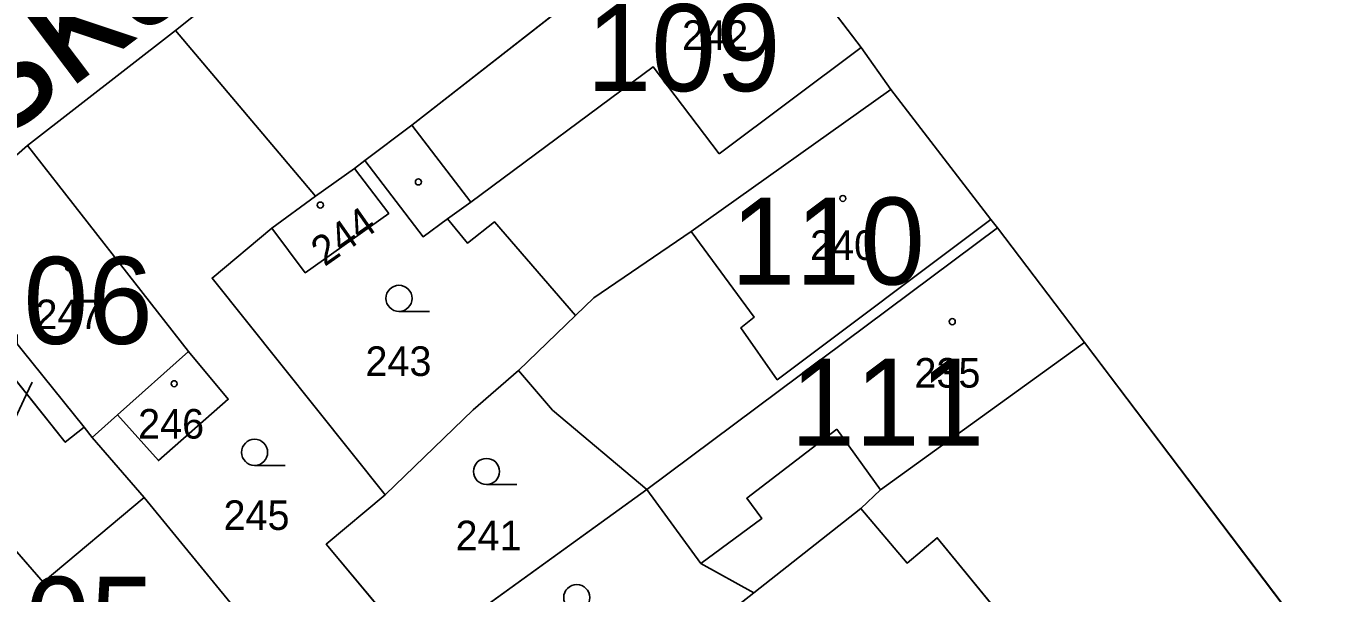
# Model space of a CAD drawing. Extents: x -689422 to -685210, y -987725 to -982160.
# Drawn here: x -687240.5 to -687166.1, y -985586.6 to -985554 of the extents above; entities that cross this region are included whole.
import ezdxf

# ---------------------------------------------------------------- set-up
doc = ezdxf.new("R2010")
doc.units = 0
for name, color, linetype in [('KN_Budovy', 7, 'Continuous'), ('KN_Budovy_cisla_domovni', 7, 'Continuous'), ('KN_Hranice_parcel', 7, 'Continuous'), ('KN_Hranice_parcel_vnitrni_kresba', 7, 'Continuous'), ('KN_Parcelni cisla', 7, 'Continuous'), ('KN_Parcelni cisla_sipky', 7, 'Continuous'), ('KN_Polygon parcely', 7, 'Continuous'), ('KN_Popisy_pomistni nazvy nazvy ulic', 7, 'Continuous'), ('KN_POZEMKY_OSTATNI PLOCHA', 7, 'Continuous'), ('KN_POZEMKY_ZAHRADA', 7, 'Continuous'), ('KN_POZEMKY_ZASTAVENA PLOCHA', 7, 'Continuous'), ('KN_VYUZITI_17_ostatni plocha_ostatni komunikace', 7, 'Continuous'), ('KN_Značky budov', 7, 'Continuous'), ('KN_Značky kultur', 7, 'Continuous')]:
    doc.layers.add(name, color=color, linetype=linetype)

msp = doc.modelspace()

# ---------------------------------------------------------------- linework, layer by layer
at = {"layer": 'KN_Budovy'}
for points in [[(-687200.68, -985561.37), (-687192.51, -985555.27), (-687199.85, -985545.64), (-687207.98, -985551.63), (-687218.35, -985559.73), (-687214.96, -985564.15), (-687204.47, -985556.38)], [(-687202.29, -985565.84), (-687198.66, -985570.76), (-687199.43, -985571.37), (-687197.34, -985574.36), (-687185.05, -985565.15), (-687190.8, -985557.67)], [(-687246.16, -985565.91), (-687241.93, -985571.19), (-687242.99, -985572.04), (-687238.27, -985577.95), (-687237.19, -985577.09), (-687236.72, -985577.67), (-687235.26, -985576.37), (-687231.19, -985572.74), (-687240.43, -985560.9)], [(-687226.39, -985565.65), (-687224.47, -985568.21), (-687219.67, -985564.8), (-687221.65, -985562.21), (-687223.88, -985563.8)], [(-687193.92, -985577.19), (-687191.4, -985580.68), (-687179.68, -985572.22), (-687184.68, -985565.63), (-687204.84, -985580.66), (-687201.73, -985584.91), (-687198.23, -985582.34), (-687199.09, -985581.17)], [(-687222.87, -985593.83), (-687228.23, -985587.41), (-687228.44, -985587.59), (-687233.73, -985581.13), (-687239.54, -985586), (-687245.47, -985579.18), (-687244.63, -985578.49), (-687251.19, -985570.51), (-687257.36, -985575.94), (-687248.04, -985586.98), (-687257.86, -985595.42), (-687250.51, -985603.93), (-687249.14, -985602.88), (-687247.22, -985605.11), (-687244.41, -985602.92), (-687239.12, -985597.53), (-687239.51, -985597.08), (-687235.85, -985594.18), (-687230.63, -985589.91), (-687225.56, -985595.97)], [(-687191.29, -985601.78), (-687191.04, -985601.47), (-687184.52, -985608.72), (-687176.71, -985599.51), (-687176.6, -985599.61), (-687172.27, -985594.52), (-687172.39, -985594.42), (-687167.36, -985588.49), (-687179.68, -985572.22), (-687191.4, -985580.68), (-687192.53, -985581.75), (-687189.87, -985584.9), (-687188.14, -985583.44), (-687182.19, -985590.7), (-687188.82, -985596.75), (-687193.83, -985591.46), (-687197.42, -985594.79), (-687197.71, -985595.06)], [(-687228.9, -985575.48), (-687231.19, -985572.74), (-687235.26, -985576.37), (-687232.91, -985579)]]:
    msp.add_lwpolyline(points, close=True, dxfattribs=at)
at = {"layer": 'KN_Hranice_parcel'}
for p, q in [((-687240.43, -985560.9), (-687231.93, -985554.29)), ((-687223.88, -985563.8), (-687231.93, -985554.29)), ((-687246.16, -985565.91), (-687240.43, -985560.9)), ((-687240.43, -985560.9), (-687231.19, -985572.74)), ((-687221.05, -985561.76), (-687221.65, -985562.21)), ((-687221.05, -985561.76), (-687217.7, -985566.14)), ((-687221.65, -985562.21), (-687223.88, -985563.8)), ((-687223.88, -985563.8), (-687226.39, -985565.65)), ((-687217.7, -985566.14), (-687216.29, -985565.11)), ((-687204.84, -985580.66), (-687184.68, -985565.63)), ((-687179.68, -985572.22), (-687184.68, -985565.63)), ((-687207.88, -985569.65), (-687208.93, -985570.66)), ((-687208.93, -985570.66), (-687212.21, -985573.83)), ((-687237.19, -985577.09), (-687241.93, -985571.19)), ((-687167.36, -985588.49), (-687179.68, -985572.22)), ((-687231.19, -985572.74), (-687235.26, -985576.37)), ((-687212.21, -985573.83), (-687214.81, -985576.09)), ((-687214.81, -985576.09), (-687219.87, -985580.97)), ((-687235.26, -985576.37), (-687236.72, -985577.67)), ((-687236.72, -985577.67), (-687237.19, -985577.09)), ((-687217.97, -985590.15), (-687204.84, -985580.66)), ((-687198.69, -985586.6), (-687203.01, -985590))]:
    msp.add_line(p, q, dxfattribs=at)
for points in [[(-687231.93, -985554.29), (-687216.91, -985542.26), (-687206.93, -985535.43)], [(-687199.85, -985545.64), (-687207.98, -985551.63), (-687218.35, -985559.73), (-687221.05, -985561.76)], [(-687190.8, -985557.67), (-687192.51, -985555.27), (-687199.85, -985545.64)], [(-687190.8, -985557.67), (-687202.29, -985565.84), (-687207.88, -985569.65)], [(-687184.68, -985565.63), (-687185.05, -985565.15), (-687190.8, -985557.67)], [(-687221.65, -985562.21), (-687219.67, -985564.8), (-687224.47, -985568.21), (-687226.39, -985565.65)], [(-687226.39, -985565.65), (-687229.83, -985568.51), (-687219.87, -985580.97)], [(-687216.29, -985565.11), (-687215.14, -985566.51), (-687213.6, -985565.28), (-687208.93, -985570.66)], [(-687237.19, -985577.09), (-687238.27, -985577.95), (-687242.99, -985572.04), (-687241.93, -985571.19)], [(-687179.68, -985572.22), (-687191.4, -985580.68), (-687192.53, -985581.75), (-687198.69, -985586.6)], [(-687231.19, -985572.74), (-687228.9, -985575.48), (-687232.91, -985579), (-687235.26, -985576.37)], [(-687212.21, -985573.83), (-687210.25, -985576.11), (-687204.84, -985580.66)], [(-687222.87, -985593.83), (-687228.23, -985587.41), (-687228.44, -985587.59), (-687233.73, -985581.13), (-687236.72, -985577.67)], [(-687219.87, -985580.97), (-687223.26, -985583.81), (-687217.97, -985590.15)], [(-687204.84, -985580.66), (-687201.73, -985584.91), (-687198.69, -985586.6)]]:
    msp.add_lwpolyline(points, dxfattribs=at)
at = {"layer": 'KN_Hranice_parcel_vnitrni_kresba'}
for p, q in [((-687200.68, -985561.37), (-687192.51, -985555.27)), ((-687214.96, -985564.15), (-687204.47, -985556.38)), ((-687204.47, -985556.38), (-687200.68, -985561.37)), ((-687214.96, -985564.15), (-687218.35, -985559.73)), ((-687216.29, -985565.11), (-687214.96, -985564.15)), ((-687197.34, -985574.36), (-687185.05, -985565.15)), ((-687202.29, -985565.84), (-687198.66, -985570.76)), ((-687198.66, -985570.76), (-687199.43, -985571.37)), ((-687199.43, -985571.37), (-687197.34, -985574.36)), ((-687193.92, -985577.19), (-687199.09, -985581.17)), ((-687191.4, -985580.68), (-687193.92, -985577.19)), ((-687239.54, -985586), (-687245.47, -985579.18)), ((-687233.73, -985581.13), (-687239.54, -985586)), ((-687198.23, -985582.34), (-687199.09, -985581.17)), ((-687192.53, -985581.75), (-687189.87, -985584.9)), ((-687201.73, -985584.91), (-687198.23, -985582.34)), ((-687189.87, -985584.9), (-687188.14, -985583.44)), ((-687188.14, -985583.44), (-687182.19, -985590.7))]:
    msp.add_line(p, q, dxfattribs=at)
at = {"layer": 'KN_Parcelni cisla_sipky'}
for p, q in [((-687240.18, -985574.49), (-687240.52, -985575.22)), ((-687240.52, -985575.22), (-687241.788, -985577.94))]:
    msp.add_line(p, q, dxfattribs=at)
at = {"layer": 'KN_Polygon parcely'}
for points in [[(-687161.25, -985501.33), (-687166.82, -985505.05), (-687166.2, -985505.96), (-687170.19, -985508.68), (-687170.82, -985507.76), (-687176.37, -985511.55), (-687177.73, -985512.5), (-687181.11, -985515.22), (-687182.09, -985515.79), (-687190.38, -985521.87), (-687190.54, -985521.63), (-687194.55, -985524.38), (-687201.48, -985529.03), (-687203.14, -985529.06), (-687209.14, -985532.86), (-687206.93, -985535.43), (-687199.85, -985545.64), (-687192.51, -985555.27), (-687190.8, -985557.67), (-687185.05, -985565.15), (-687184.68, -985565.63), (-687179.68, -985572.22), (-687167.36, -985588.49)], [(-687277.38, -985592.97), (-687257.36, -985575.94), (-687251.19, -985570.51), (-687246.16, -985565.91), (-687240.43, -985560.9), (-687231.93, -985554.29), (-687216.91, -985542.26), (-687206.93, -985535.43), (-687209.14, -985532.86), (-687212.58, -985533.34), (-687216.54, -985533.9), (-687221.6, -985537.68), (-687234.92, -985547.9), (-687242.1, -985553.75), (-687249.52, -985559.61), (-687253.4, -985561.93), (-687265.13, -985571.62), (-687273.62, -985579.44), (-687274.82, -985581.38), (-687279.9, -985585.89), (-687287.93, -985593.95)]]:
    msp.add_lwpolyline(points, dxfattribs=at)
for points in [[(-687199.85, -985545.64), (-687206.93, -985535.43), (-687216.91, -985542.26), (-687231.93, -985554.29), (-687223.88, -985563.8), (-687221.65, -985562.21), (-687221.05, -985561.76), (-687218.35, -985559.73), (-687207.98, -985551.63)], [(-687217.7, -985566.14), (-687216.29, -985565.11), (-687215.14, -985566.51), (-687213.6, -985565.28), (-687208.93, -985570.66), (-687207.88, -985569.65), (-687202.29, -985565.84), (-687190.8, -985557.67), (-687192.51, -985555.27), (-687199.85, -985545.64), (-687207.98, -985551.63), (-687218.35, -985559.73), (-687221.05, -985561.76)], [(-687235.26, -985576.37), (-687236.72, -985577.67), (-687233.73, -985581.13), (-687228.44, -985587.59), (-687228.23, -985587.41), (-687222.87, -985593.83), (-687217.97, -985590.15), (-687223.26, -985583.81), (-687219.87, -985580.97), (-687229.83, -985568.51), (-687226.39, -985565.65), (-687223.88, -985563.8), (-687231.93, -985554.29), (-687240.43, -985560.9), (-687231.19, -985572.74), (-687228.9, -985575.48), (-687232.91, -985579)], [(-687207.88, -985569.65), (-687208.93, -985570.66), (-687212.21, -985573.83), (-687210.25, -985576.11), (-687204.84, -985580.66), (-687184.68, -985565.63), (-687185.05, -985565.15), (-687190.8, -985557.67), (-687202.29, -985565.84)], [(-687240.43, -985560.9), (-687246.16, -985565.91), (-687241.93, -985571.19), (-687237.19, -985577.09), (-687236.72, -985577.67), (-687235.26, -985576.37), (-687231.19, -985572.74)], [(-687221.65, -985562.21), (-687219.67, -985564.8), (-687224.47, -985568.21), (-687226.39, -985565.65), (-687229.83, -985568.51), (-687219.87, -985580.97), (-687214.81, -985576.09), (-687212.21, -985573.83), (-687208.93, -985570.66), (-687213.6, -985565.28), (-687215.14, -985566.51), (-687216.29, -985565.11), (-687217.7, -985566.14), (-687221.05, -985561.76)], [(-687223.88, -985563.8), (-687226.39, -985565.65), (-687224.47, -985568.21), (-687219.67, -985564.8), (-687221.65, -985562.21)], [(-687179.68, -985572.22), (-687184.68, -985565.63), (-687204.84, -985580.66), (-687201.73, -985584.91), (-687198.69, -985586.6), (-687192.53, -985581.75), (-687191.4, -985580.68)], [(-687228.44, -985587.59), (-687233.73, -985581.13), (-687236.72, -985577.67), (-687237.19, -985577.09), (-687238.27, -985577.95), (-687242.99, -985572.04), (-687241.93, -985571.19), (-687246.16, -985565.91), (-687251.19, -985570.51), (-687257.36, -985575.94), (-687248.04, -985586.98), (-687257.86, -985595.42), (-687250.51, -985603.93), (-687249.14, -985602.88), (-687247.22, -985605.11), (-687244.41, -985602.92), (-687239.12, -985597.53), (-687239.51, -985597.08), (-687235.85, -985594.18), (-687230.63, -985589.91), (-687225.56, -985595.97), (-687222.87, -985593.83), (-687228.23, -985587.41)], [(-687237.19, -985577.09), (-687241.93, -985571.19), (-687242.99, -985572.04), (-687238.27, -985577.95)], [(-687179.68, -985572.22), (-687191.4, -985580.68), (-687192.53, -985581.75), (-687198.69, -985586.6), (-687203.01, -985590), (-687197.42, -985594.79), (-687197.71, -985595.06), (-687191.29, -985601.78), (-687191.04, -985601.47), (-687184.52, -985608.72), (-687176.71, -985599.51), (-687176.6, -985599.61), (-687172.27, -985594.52), (-687172.39, -985594.42), (-687167.36, -985588.49)], [(-687235.26, -985576.37), (-687232.91, -985579), (-687228.9, -985575.48), (-687231.19, -985572.74)], [(-687212.21, -985573.83), (-687214.81, -985576.09), (-687219.87, -985580.97), (-687223.26, -985583.81), (-687217.97, -985590.15), (-687204.84, -985580.66), (-687210.25, -985576.11)], [(-687204.84, -985580.66), (-687217.97, -985590.15), (-687217.82, -985590.65), (-687215.07, -985594.5), (-687212.07, -985596.05), (-687211.44, -985596.83), (-687203.01, -985590), (-687198.69, -985586.6), (-687201.73, -985584.91)]]:
    msp.add_lwpolyline(points, close=True, dxfattribs=at)
at = {"layer": 'KN_POZEMKY_OSTATNI PLOCHA'}
for p, q in [((-687216.91, -985542.26), (-687231.93, -985554.29)), ((-687192.51, -985555.27), (-687199.85, -985545.64)), ((-687231.93, -985554.29), (-687240.43, -985560.9)), ((-687190.8, -985557.67), (-687192.51, -985555.27)), ((-687185.05, -985565.15), (-687190.8, -985557.67)), ((-687240.43, -985560.9), (-687246.16, -985565.91)), ((-687184.68, -985565.63), (-687185.05, -985565.15)), ((-687179.68, -985572.22), (-687184.68, -985565.63)), ((-687167.36, -985588.49), (-687179.68, -985572.22))]:
    msp.add_line(p, q, dxfattribs=at)
at = {"layer": 'KN_POZEMKY_ZAHRADA'}
for p, q in [((-687240.43, -985560.9), (-687231.93, -985554.29)), ((-687231.93, -985554.29), (-687223.88, -985563.8)), ((-687231.19, -985572.74), (-687240.43, -985560.9)), ((-687221.65, -985562.21), (-687221.05, -985561.76)), ((-687221.05, -985561.76), (-687217.7, -985566.14)), ((-687219.67, -985564.8), (-687221.65, -985562.21)), ((-687223.88, -985563.8), (-687226.39, -985565.65)), ((-687224.47, -985568.21), (-687219.67, -985564.8)), ((-687226.39, -985565.65), (-687229.83, -985568.51)), ((-687229.83, -985568.51), (-687226.39, -985565.65)), ((-687226.39, -985565.65), (-687224.47, -985568.21)), ((-687217.7, -985566.14), (-687216.29, -985565.11)), ((-687216.29, -985565.11), (-687215.14, -985566.51)), ((-687215.14, -985566.51), (-687213.6, -985565.28)), ((-687213.6, -985565.28), (-687208.93, -985570.66)), ((-687229.83, -985568.51), (-687219.87, -985580.97)), ((-687219.87, -985580.97), (-687229.83, -985568.51)), ((-687208.93, -985570.66), (-687212.21, -985573.83)), ((-687228.9, -985575.48), (-687231.19, -985572.74)), ((-687214.81, -985576.09), (-687212.21, -985573.83)), ((-687212.21, -985573.83), (-687214.81, -985576.09)), ((-687212.21, -985573.83), (-687210.25, -985576.11)), ((-687232.91, -985579), (-687228.9, -985575.48)), ((-687219.87, -985580.97), (-687214.81, -985576.09)), ((-687214.81, -985576.09), (-687219.87, -985580.97)), ((-687210.25, -985576.11), (-687204.84, -985580.66)), ((-687236.72, -985577.67), (-687235.26, -985576.37)), ((-687235.26, -985576.37), (-687232.91, -985579)), ((-687233.73, -985581.13), (-687236.72, -985577.67)), ((-687228.44, -985587.59), (-687233.73, -985581.13)), ((-687223.26, -985583.81), (-687219.87, -985580.97)), ((-687219.87, -985580.97), (-687223.26, -985583.81)), ((-687217.97, -985590.15), (-687204.84, -985580.66)), ((-687204.84, -985580.66), (-687217.97, -985590.15)), ((-687204.84, -985580.66), (-687201.73, -985584.91)), ((-687217.97, -985590.15), (-687223.26, -985583.81)), ((-687223.26, -985583.81), (-687217.97, -985590.15)), ((-687201.73, -985584.91), (-687198.69, -985586.6)), ((-687198.69, -985586.6), (-687203.01, -985590))]:
    msp.add_line(p, q, dxfattribs=at)
at = {"layer": 'KN_POZEMKY_ZASTAVENA PLOCHA'}
for p, q in [((-687231.93, -985554.29), (-687216.91, -985542.26)), ((-687199.85, -985545.64), (-687192.51, -985555.27)), ((-687207.98, -985551.63), (-687218.35, -985559.73)), ((-687218.35, -985559.73), (-687207.98, -985551.63)), ((-687223.88, -985563.8), (-687231.93, -985554.29)), ((-687192.51, -985555.27), (-687190.8, -985557.67)), ((-687202.29, -985565.84), (-687190.8, -985557.67)), ((-687190.8, -985557.67), (-687202.29, -985565.84)), ((-687190.8, -985557.67), (-687185.05, -985565.15)), ((-687218.35, -985559.73), (-687221.05, -985561.76)), ((-687221.05, -985561.76), (-687218.35, -985559.73)), ((-687246.16, -985565.91), (-687240.43, -985560.9)), ((-687240.43, -985560.9), (-687231.19, -985572.74)), ((-687221.05, -985561.76), (-687221.65, -985562.21)), ((-687217.7, -985566.14), (-687221.05, -985561.76)), ((-687223.88, -985563.8), (-687221.65, -985562.21)), ((-687221.65, -985562.21), (-687223.88, -985563.8)), ((-687221.65, -985562.21), (-687219.67, -985564.8)), ((-687226.39, -985565.65), (-687223.88, -985563.8)), ((-687219.67, -985564.8), (-687224.47, -985568.21)), ((-687224.47, -985568.21), (-687226.39, -985565.65)), ((-687216.29, -985565.11), (-687217.7, -985566.14)), ((-687215.14, -985566.51), (-687216.29, -985565.11)), ((-687213.6, -985565.28), (-687215.14, -985566.51)), ((-687208.93, -985570.66), (-687213.6, -985565.28)), ((-687204.84, -985580.66), (-687184.68, -985565.63)), ((-687184.68, -985565.63), (-687204.84, -985580.66)), ((-687185.05, -985565.15), (-687184.68, -985565.63)), ((-687184.68, -985565.63), (-687179.68, -985572.22)), ((-687207.88, -985569.65), (-687202.29, -985565.84)), ((-687202.29, -985565.84), (-687207.88, -985569.65)), ((-687208.93, -985570.66), (-687207.88, -985569.65)), ((-687207.88, -985569.65), (-687208.93, -985570.66)), ((-687212.21, -985573.83), (-687208.93, -985570.66)), ((-687241.93, -985571.19), (-687237.19, -985577.09)), ((-687237.19, -985577.09), (-687241.93, -985571.19)), ((-687238.27, -985577.95), (-687242.99, -985572.04)), ((-687242.99, -985572.04), (-687238.27, -985577.95)), ((-687179.68, -985572.22), (-687191.4, -985580.68)), ((-687191.4, -985580.68), (-687179.68, -985572.22)), ((-687179.68, -985572.22), (-687167.36, -985588.49)), ((-687231.19, -985572.74), (-687235.26, -985576.37)), ((-687235.26, -985576.37), (-687231.19, -985572.74)), ((-687231.19, -985572.74), (-687228.9, -985575.48)), ((-687210.25, -985576.11), (-687212.21, -985573.83)), ((-687228.9, -985575.48), (-687232.91, -985579)), ((-687204.84, -985580.66), (-687210.25, -985576.11)), ((-687235.26, -985576.37), (-687236.72, -985577.67)), ((-687232.91, -985579), (-687235.26, -985576.37)), ((-687237.19, -985577.09), (-687238.27, -985577.95)), ((-687238.27, -985577.95), (-687237.19, -985577.09)), ((-687237.19, -985577.09), (-687236.72, -985577.67)), ((-687236.72, -985577.67), (-687237.19, -985577.09)), ((-687236.72, -985577.67), (-687233.73, -985581.13)), ((-687233.73, -985581.13), (-687228.44, -985587.59)), ((-687201.73, -985584.91), (-687204.84, -985580.66)), ((-687191.4, -985580.68), (-687192.53, -985581.75)), ((-687192.53, -985581.75), (-687191.4, -985580.68)), ((-687192.53, -985581.75), (-687198.69, -985586.6)), ((-687198.69, -985586.6), (-687192.53, -985581.75)), ((-687198.69, -985586.6), (-687201.73, -985584.91)), ((-687203.01, -985590), (-687198.69, -985586.6))]:
    msp.add_line(p, q, dxfattribs=at)
at = {"layer": 'KN_VYUZITI_17_ostatni plocha_ostatni komunikace'}
for p, q in [((-687216.91, -985542.26), (-687231.93, -985554.29)), ((-687192.51, -985555.27), (-687199.85, -985545.64)), ((-687231.93, -985554.29), (-687240.43, -985560.9)), ((-687190.8, -985557.67), (-687192.51, -985555.27)), ((-687185.05, -985565.15), (-687190.8, -985557.67)), ((-687240.43, -985560.9), (-687246.16, -985565.91)), ((-687184.68, -985565.63), (-687185.05, -985565.15)), ((-687179.68, -985572.22), (-687184.68, -985565.63)), ((-687167.36, -985588.49), (-687179.68, -985572.22))]:
    msp.add_line(p, q, dxfattribs=at)
at = {"layer": 'KN_Značky budov'}
for centre in [(-687217.967, -985562.989), (-687223.607, -985564.319), (-687193.567, -985563.939), (-687238.067, -985567.909), (-687187.277, -985571.019), (-687232.007, -985574.589)]:
    msp.add_circle(centre, 0.175, dxfattribs=at)
at = {"layer": 'KN_Značky kultur'}
for p, q in [((-687219.083, -985570.43), (-687217.333, -985570.43)), ((-687227.383, -985579.28), (-687225.633, -985579.28)), ((-687214.053, -985580.38), (-687212.303, -985580.38))]:
    msp.add_line(p, q, dxfattribs=at)
for centre in [(-687219.083, -985569.68), (-687227.383, -985578.53), (-687214.053, -985579.63), (-687208.863, -985586.88)]:
    msp.add_circle(centre, 0.75, dxfattribs=at)

# ---------------------------------------------------------------- texts
at = {"layer": 'KN_Budovy_cisla_domovni'}
for s, p in [('109', (-687208.303, -985557.769)), ('110', (-687200.008, -985568.889)), ('106', (-687244.386, -985572.299)), ('111', (-687196.583, -985578.144)), ('105', (-687244.276, -985590.684))]:
    msp.add_text(s, height=5, dxfattribs=at).set_placement(p)
at = {"layer": 'KN_Parcelni cisla'}
for s, p in [('242', (-687202.81, -985555.4)), ('240', (-687195.45, -985567.47)), ('247', (-687239.98, -985571.45)), ('243', (-687221.01, -985574.14)), ('235', (-687189.45, -985574.81)), ('246', (-687234.08, -985577.74)), ('245', (-687229.17, -985582.99)), ('241', (-687215.83, -985584.16))]:
    msp.add_text(s, height=1.7, dxfattribs=at).set_placement(p)
msp.add_text('244', height=1.7, rotation=35, dxfattribs=at).set_placement((-687223.362, -985567.886))
at = {"layer": 'KN_Popisy_pomistni nazvy nazvy ulic'}
msp.add_text('Sokolská', height=7.5, rotation=37, dxfattribs=at).set_placement((-687262.148, -985575.858))

doc.saveas('drawing.dxf')
